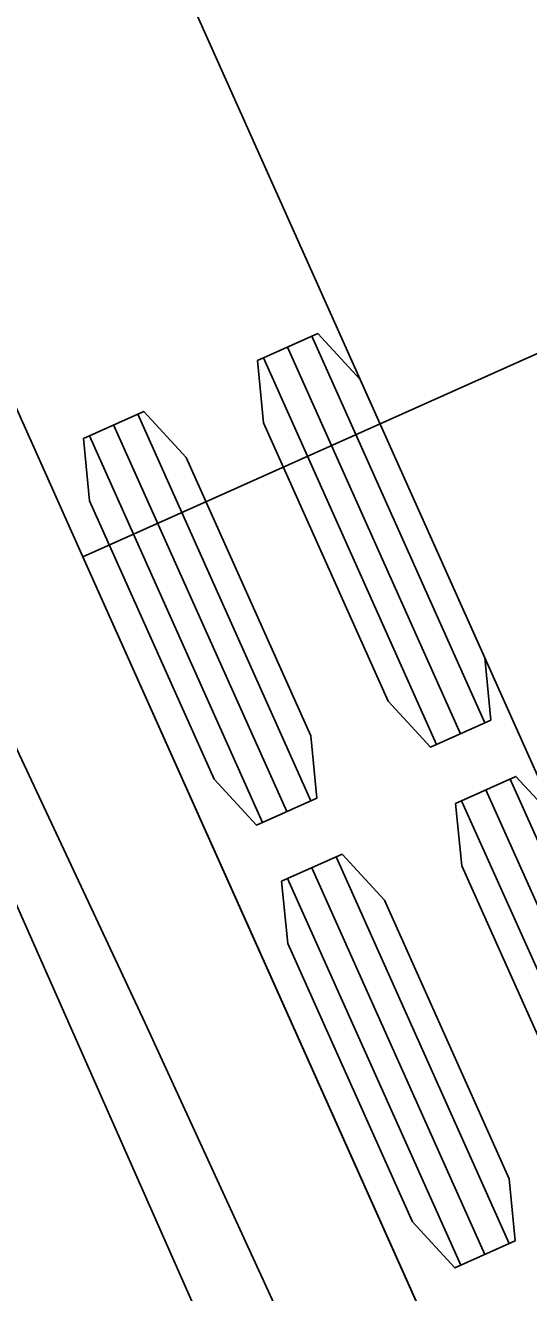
# Model space of a CAD drawing. Extents: x -70 to 701944, y -4 to 666871.
# Drawn here: x 668291.45 to 668295.81, y 656085.67 to 656096.64 of the extents above; entities that cross this region are included whole.
import ezdxf

# ---------------------------------------------------------------- set-up
doc = ezdxf.new("R2010")
doc.units = 0
for name, color, linetype in [('R_Striping', 7, 'Continuous'), ('T_Vehicle Path Lt Minor', 7, 'Continuous'), ('T_Vehicle Path Rt', 7, 'Continuous')]:
    doc.layers.add(name, color=color, linetype=linetype)

msp = doc.modelspace()

# ---------------------------------------------------------------- linework, layer by layer
at = {"layer": 'R_Striping'}
msp.add_lwpolyline([(668312.069, 656036.699), (668310.35, 656041.594), (668308.864, 656045.729), (668308.577, 656046.517), (668306.781, 656051.384), (668305.267, 656055.396), (668304.93, 656056.278), (668303.057, 656061.116), (668301.518, 656065.005), (668301.129, 656065.979), (668299.179, 656070.787), (668297.62, 656074.555), (668297.174, 656075.62), (668295.148, 656080.396), (668293.571, 656084.041), (668293.066, 656085.196), (668290.971, 656089.926), (668289.427, 656093.371), (668283.604, 656106.375)], dxfattribs=at)
at = {"layer": 'T_Vehicle Path Lt Minor'}
msp.add_lwpolyline([(668300.058, 656070.675), (668299.285, 656072.548), (668297.976, 656075.66), (668296.641, 656078.761), (668295.282, 656081.852), (668293.897, 656084.931), (668292.487, 656087.999), (668291.053, 656091.055), (668289.594, 656094.1), (668288.109, 656097.132)], dxfattribs=at)
msp.add_arc((667915.834, 655913.075), 411.086, 17.67842, 29.51005, dxfattribs=at)
at = {"layer": 'T_Vehicle Path Rt'}
for p, q in [((668292.271, 656098.208), (668296.603, 656088.533)), ((668292.271, 656098.208), (668296.603, 656088.533)), ((668292.271, 656098.208), (668296.603, 656088.533)), ((668292.271, 656098.208), (668296.603, 656088.533)), ((668292.271, 656098.208), (668296.603, 656088.533)), ((668292.271, 656098.208), (668296.603, 656088.533)), ((668292.271, 656098.208), (668296.603, 656088.533)), ((668292.271, 656098.208), (668296.603, 656088.533)), ((668292.271, 656098.208), (668296.603, 656088.533)), ((668299.706, 656095.511), (668291.948, 656092.037)), ((668299.706, 656095.511), (668291.948, 656092.037)), ((668299.706, 656095.511), (668291.948, 656092.037)), ((668299.706, 656095.511), (668291.948, 656092.037)), ((668299.706, 656095.511), (668291.948, 656092.037)), ((668299.706, 656095.511), (668291.948, 656092.037)), ((668299.706, 656095.511), (668291.948, 656092.037)), ((668299.706, 656095.511), (668291.948, 656092.037)), ((668299.706, 656095.511), (668291.948, 656092.037)), ((668293.928, 656093.946), (668295.427, 656090.6)), ((668293.928, 656093.946), (668295.427, 656090.6)), ((668293.928, 656093.946), (668295.427, 656090.6)), ((668293.928, 656093.946), (668295.427, 656090.6)), ((668293.928, 656093.946), (668295.427, 656090.6)), ((668293.928, 656093.946), (668295.427, 656090.6)), ((668293.928, 656093.946), (668295.427, 656090.6)), ((668293.928, 656093.946), (668295.427, 656090.6)), ((668293.928, 656093.946), (668295.427, 656090.6)), ((668293.719, 656093.852), (668295.217, 656090.506)), ((668293.719, 656093.852), (668295.217, 656090.506)), ((668293.719, 656093.852), (668295.217, 656090.506)), ((668293.719, 656093.852), (668295.217, 656090.506)), ((668293.719, 656093.852), (668295.217, 656090.506)), ((668293.719, 656093.852), (668295.217, 656090.506)), ((668293.719, 656093.852), (668295.217, 656090.506)), ((668293.719, 656093.852), (668295.217, 656090.506)), ((668293.719, 656093.852), (668295.217, 656090.506)), ((668293.51, 656093.759), (668295.008, 656090.412)), ((668293.51, 656093.759), (668295.008, 656090.412)), ((668293.51, 656093.759), (668295.008, 656090.412)), ((668293.51, 656093.759), (668295.008, 656090.412)), ((668293.51, 656093.759), (668295.008, 656090.412)), ((668293.51, 656093.759), (668295.008, 656090.412)), ((668293.51, 656093.759), (668295.008, 656090.412)), ((668293.51, 656093.759), (668295.008, 656090.412)), ((668293.51, 656093.759), (668295.008, 656090.412)), ((668292.213, 656093.178), (668293.712, 656089.832)), ((668292.213, 656093.178), (668293.712, 656089.832)), ((668292.213, 656093.178), (668293.712, 656089.832)), ((668292.213, 656093.178), (668293.712, 656089.832)), ((668292.213, 656093.178), (668293.712, 656089.832)), ((668292.213, 656093.178), (668293.712, 656089.832)), ((668292.213, 656093.178), (668293.712, 656089.832)), ((668292.213, 656093.178), (668293.712, 656089.832)), ((668292.213, 656093.178), (668293.712, 656089.832)), ((668292.422, 656093.272), (668293.921, 656089.925)), ((668292.422, 656093.272), (668293.921, 656089.925)), ((668292.422, 656093.272), (668293.921, 656089.925)), ((668292.422, 656093.272), (668293.921, 656089.925)), ((668292.422, 656093.272), (668293.921, 656089.925)), ((668292.422, 656093.272), (668293.921, 656089.925)), ((668292.422, 656093.272), (668293.921, 656089.925)), ((668292.422, 656093.272), (668293.921, 656089.925)), ((668292.422, 656093.272), (668293.921, 656089.925)), ((668292.004, 656093.084), (668293.502, 656089.738)), ((668292.004, 656093.084), (668293.502, 656089.738)), ((668292.004, 656093.084), (668293.502, 656089.738)), ((668292.004, 656093.084), (668293.502, 656089.738)), ((668292.004, 656093.084), (668293.502, 656089.738)), ((668292.004, 656093.084), (668293.502, 656089.738)), ((668292.004, 656093.084), (668293.502, 656089.738)), ((668292.004, 656093.084), (668293.502, 656089.738)), ((668292.004, 656093.084), (668293.502, 656089.738)), ((668291.948, 656092.037), (668313.609, 656043.665)), ((668291.948, 656092.037), (668291.948, 656092.037)), ((668291.948, 656092.037), (668313.609, 656043.665)), ((668291.948, 656092.037), (668291.948, 656092.037)), ((668291.948, 656092.037), (668313.609, 656043.665)), ((668291.948, 656092.037), (668291.948, 656092.037)), ((668291.948, 656092.037), (668313.609, 656043.665)), ((668291.948, 656092.037), (668291.948, 656092.037)), ((668291.948, 656092.037), (668313.609, 656043.665)), ((668291.948, 656092.037), (668291.948, 656092.037)), ((668291.948, 656092.037), (668313.609, 656043.665)), ((668291.948, 656092.037), (668291.948, 656092.037)), ((668291.948, 656092.037), (668313.609, 656043.665)), ((668291.948, 656092.037), (668291.948, 656092.037)), ((668291.948, 656092.037), (668313.609, 656043.665)), ((668291.948, 656092.037), (668291.948, 656092.037)), ((668291.948, 656092.037), (668313.609, 656043.665)), ((668291.948, 656092.037), (668291.948, 656092.037)), ((668295.645, 656090.113), (668297.143, 656086.767)), ((668295.645, 656090.113), (668297.143, 656086.767)), ((668295.645, 656090.113), (668297.143, 656086.767)), ((668295.645, 656090.113), (668297.143, 656086.767)), ((668295.645, 656090.113), (668297.143, 656086.767)), ((668295.645, 656090.113), (668297.143, 656086.767)), ((668295.645, 656090.113), (668297.143, 656086.767)), ((668295.645, 656090.113), (668297.143, 656086.767)), ((668295.645, 656090.113), (668297.143, 656086.767)), ((668295.435, 656090.019), (668296.934, 656086.673)), ((668295.435, 656090.019), (668296.934, 656086.673)), ((668295.435, 656090.019), (668296.934, 656086.673)), ((668295.435, 656090.019), (668296.934, 656086.673)), ((668295.435, 656090.019), (668296.934, 656086.673)), ((668295.435, 656090.019), (668296.934, 656086.673)), ((668295.435, 656090.019), (668296.934, 656086.673)), ((668295.435, 656090.019), (668296.934, 656086.673)), ((668295.435, 656090.019), (668296.934, 656086.673)), ((668295.226, 656089.926), (668296.725, 656086.579)), ((668295.226, 656089.926), (668296.725, 656086.579)), ((668295.226, 656089.926), (668296.725, 656086.579)), ((668295.226, 656089.926), (668296.725, 656086.579)), ((668295.226, 656089.926), (668296.725, 656086.579)), ((668295.226, 656089.926), (668296.725, 656086.579)), ((668295.226, 656089.926), (668296.725, 656086.579)), ((668295.226, 656089.926), (668296.725, 656086.579)), ((668295.226, 656089.926), (668296.725, 656086.579)), ((668294.139, 656089.439), (668295.637, 656086.092)), ((668294.139, 656089.439), (668295.637, 656086.092)), ((668294.139, 656089.439), (668295.637, 656086.092)), ((668294.139, 656089.439), (668295.637, 656086.092)), ((668294.139, 656089.439), (668295.637, 656086.092)), ((668294.139, 656089.439), (668295.637, 656086.092)), ((668294.139, 656089.439), (668295.637, 656086.092)), ((668294.139, 656089.439), (668295.637, 656086.092)), ((668294.139, 656089.439), (668295.637, 656086.092)), ((668293.929, 656089.345), (668295.428, 656085.998)), ((668293.929, 656089.345), (668295.428, 656085.998)), ((668293.929, 656089.345), (668295.428, 656085.998)), ((668293.929, 656089.345), (668295.428, 656085.998)), ((668293.929, 656089.345), (668295.428, 656085.998)), ((668293.929, 656089.345), (668295.428, 656085.998)), ((668293.929, 656089.345), (668295.428, 656085.998)), ((668293.929, 656089.345), (668295.428, 656085.998)), ((668293.929, 656089.345), (668295.428, 656085.998)), ((668293.72, 656089.251), (668295.219, 656085.905)), ((668293.72, 656089.251), (668295.219, 656085.905)), ((668293.72, 656089.251), (668295.219, 656085.905)), ((668293.72, 656089.251), (668295.219, 656085.905)), ((668293.72, 656089.251), (668295.219, 656085.905)), ((668293.72, 656089.251), (668295.219, 656085.905)), ((668293.72, 656089.251), (668295.219, 656085.905)), ((668293.72, 656089.251), (668295.219, 656085.905)), ((668293.72, 656089.251), (668295.219, 656085.905))]:
    msp.add_line(p, q, dxfattribs=at)
msp.add_lwpolyline([(668313.609, 656043.665), (668312.165, 656046.89), (668310.721, 656050.115), (668309.277, 656053.34), (668307.833, 656056.564), (668306.389, 656059.789), (668304.945, 656063.014), (668303.501, 656066.239), (668302.056, 656069.463), (668300.612, 656072.688), (668299.168, 656075.913), (668297.724, 656079.138), (668296.28, 656082.363), (668294.836, 656085.587), (668293.392, 656088.812), (668291.948, 656092.037), (668290.552, 656095.155), (668289.159, 656098.275)], dxfattribs=at)
for points in [[(668293.458, 656093.736), (668293.98, 656093.969), (668294.347, 656093.571), (668295.426, 656091.162), (668295.478, 656090.623), (668294.956, 656090.389), (668294.589, 656090.787), (668293.51, 656093.197)], [(668293.458, 656093.736), (668293.98, 656093.969), (668294.347, 656093.571), (668295.426, 656091.162), (668295.478, 656090.623), (668294.956, 656090.389), (668294.589, 656090.787), (668293.51, 656093.197)], [(668293.458, 656093.736), (668293.98, 656093.969), (668294.347, 656093.571), (668295.426, 656091.162), (668295.478, 656090.623), (668294.956, 656090.389), (668294.589, 656090.787), (668293.51, 656093.197)], [(668293.458, 656093.736), (668293.98, 656093.969), (668294.347, 656093.571), (668295.426, 656091.162), (668295.478, 656090.623), (668294.956, 656090.389), (668294.589, 656090.787), (668293.51, 656093.197)], [(668293.458, 656093.736), (668293.98, 656093.969), (668294.347, 656093.571), (668295.426, 656091.162), (668295.478, 656090.623), (668294.956, 656090.389), (668294.589, 656090.787), (668293.51, 656093.197)], [(668293.458, 656093.736), (668293.98, 656093.969), (668294.347, 656093.571), (668295.426, 656091.162), (668295.478, 656090.623), (668294.956, 656090.389), (668294.589, 656090.787), (668293.51, 656093.197)], [(668293.458, 656093.736), (668293.98, 656093.969), (668294.347, 656093.571), (668295.426, 656091.162), (668295.478, 656090.623), (668294.956, 656090.389), (668294.589, 656090.787), (668293.51, 656093.197)], [(668293.458, 656093.736), (668293.98, 656093.969), (668294.347, 656093.571), (668295.426, 656091.162), (668295.478, 656090.623), (668294.956, 656090.389), (668294.589, 656090.787), (668293.51, 656093.197)], [(668293.458, 656093.736), (668293.98, 656093.969), (668294.347, 656093.571), (668295.426, 656091.162), (668295.478, 656090.623), (668294.956, 656090.389), (668294.589, 656090.787), (668293.51, 656093.197)], [(668291.952, 656093.061), (668292.474, 656093.295), (668292.841, 656092.897), (668293.92, 656090.488), (668293.973, 656089.949), (668293.45, 656089.715), (668293.083, 656090.113), (668292.004, 656092.522)], [(668291.952, 656093.061), (668292.474, 656093.295), (668292.841, 656092.897), (668293.92, 656090.488), (668293.973, 656089.949), (668293.45, 656089.715), (668293.083, 656090.113), (668292.004, 656092.522)], [(668291.952, 656093.061), (668292.474, 656093.295), (668292.841, 656092.897), (668293.92, 656090.488), (668293.973, 656089.949), (668293.45, 656089.715), (668293.083, 656090.113), (668292.004, 656092.522)], [(668291.952, 656093.061), (668292.474, 656093.295), (668292.841, 656092.897), (668293.92, 656090.488), (668293.973, 656089.949), (668293.45, 656089.715), (668293.083, 656090.113), (668292.004, 656092.522)], [(668291.952, 656093.061), (668292.474, 656093.295), (668292.841, 656092.897), (668293.92, 656090.488), (668293.973, 656089.949), (668293.45, 656089.715), (668293.083, 656090.113), (668292.004, 656092.522)], [(668291.952, 656093.061), (668292.474, 656093.295), (668292.841, 656092.897), (668293.92, 656090.488), (668293.973, 656089.949), (668293.45, 656089.715), (668293.083, 656090.113), (668292.004, 656092.522)], [(668291.952, 656093.061), (668292.474, 656093.295), (668292.841, 656092.897), (668293.92, 656090.488), (668293.973, 656089.949), (668293.45, 656089.715), (668293.083, 656090.113), (668292.004, 656092.522)], [(668291.952, 656093.061), (668292.474, 656093.295), (668292.841, 656092.897), (668293.92, 656090.488), (668293.973, 656089.949), (668293.45, 656089.715), (668293.083, 656090.113), (668292.004, 656092.522)], [(668291.952, 656093.061), (668292.474, 656093.295), (668292.841, 656092.897), (668293.92, 656090.488), (668293.973, 656089.949), (668293.45, 656089.715), (668293.083, 656090.113), (668292.004, 656092.522)], [(668295.174, 656089.902), (668295.696, 656090.136), (668296.063, 656089.738), (668297.142, 656087.329), (668297.195, 656086.79), (668296.673, 656086.556), (668296.306, 656086.954), (668295.227, 656089.363)], [(668295.174, 656089.902), (668295.696, 656090.136), (668296.063, 656089.738), (668297.142, 656087.329), (668297.195, 656086.79), (668296.673, 656086.556), (668296.306, 656086.954), (668295.227, 656089.363)], [(668295.174, 656089.902), (668295.696, 656090.136), (668296.063, 656089.738), (668297.142, 656087.329), (668297.195, 656086.79), (668296.673, 656086.556), (668296.306, 656086.954), (668295.227, 656089.363)], [(668295.174, 656089.902), (668295.696, 656090.136), (668296.063, 656089.738), (668297.142, 656087.329), (668297.195, 656086.79), (668296.673, 656086.556), (668296.306, 656086.954), (668295.227, 656089.363)], [(668295.174, 656089.902), (668295.696, 656090.136), (668296.063, 656089.738), (668297.142, 656087.329), (668297.195, 656086.79), (668296.673, 656086.556), (668296.306, 656086.954), (668295.227, 656089.363)], [(668295.174, 656089.902), (668295.696, 656090.136), (668296.063, 656089.738), (668297.142, 656087.329), (668297.195, 656086.79), (668296.673, 656086.556), (668296.306, 656086.954), (668295.227, 656089.363)], [(668295.174, 656089.902), (668295.696, 656090.136), (668296.063, 656089.738), (668297.142, 656087.329), (668297.195, 656086.79), (668296.673, 656086.556), (668296.306, 656086.954), (668295.227, 656089.363)], [(668295.174, 656089.902), (668295.696, 656090.136), (668296.063, 656089.738), (668297.142, 656087.329), (668297.195, 656086.79), (668296.673, 656086.556), (668296.306, 656086.954), (668295.227, 656089.363)], [(668295.174, 656089.902), (668295.696, 656090.136), (668296.063, 656089.738), (668297.142, 656087.329), (668297.195, 656086.79), (668296.673, 656086.556), (668296.306, 656086.954), (668295.227, 656089.363)], [(668293.668, 656089.228), (668294.191, 656089.462), (668294.558, 656089.064), (668295.637, 656086.654), (668295.689, 656086.115), (668295.167, 656085.882), (668294.8, 656086.28), (668293.721, 656088.689)], [(668293.668, 656089.228), (668294.191, 656089.462), (668294.558, 656089.064), (668295.637, 656086.654), (668295.689, 656086.115), (668295.167, 656085.882), (668294.8, 656086.28), (668293.721, 656088.689)], [(668293.668, 656089.228), (668294.191, 656089.462), (668294.558, 656089.064), (668295.637, 656086.654), (668295.689, 656086.115), (668295.167, 656085.882), (668294.8, 656086.28), (668293.721, 656088.689)], [(668293.668, 656089.228), (668294.191, 656089.462), (668294.558, 656089.064), (668295.637, 656086.654), (668295.689, 656086.115), (668295.167, 656085.882), (668294.8, 656086.28), (668293.721, 656088.689)], [(668293.668, 656089.228), (668294.191, 656089.462), (668294.558, 656089.064), (668295.637, 656086.654), (668295.689, 656086.115), (668295.167, 656085.882), (668294.8, 656086.28), (668293.721, 656088.689)], [(668293.668, 656089.228), (668294.191, 656089.462), (668294.558, 656089.064), (668295.637, 656086.654), (668295.689, 656086.115), (668295.167, 656085.882), (668294.8, 656086.28), (668293.721, 656088.689)], [(668293.668, 656089.228), (668294.191, 656089.462), (668294.558, 656089.064), (668295.637, 656086.654), (668295.689, 656086.115), (668295.167, 656085.882), (668294.8, 656086.28), (668293.721, 656088.689)], [(668293.668, 656089.228), (668294.191, 656089.462), (668294.558, 656089.064), (668295.637, 656086.654), (668295.689, 656086.115), (668295.167, 656085.882), (668294.8, 656086.28), (668293.721, 656088.689)], [(668293.668, 656089.228), (668294.191, 656089.462), (668294.558, 656089.064), (668295.637, 656086.654), (668295.689, 656086.115), (668295.167, 656085.882), (668294.8, 656086.28), (668293.721, 656088.689)]]:
    msp.add_lwpolyline(points, close=True, dxfattribs=at)

doc.saveas('drawing.dxf')
